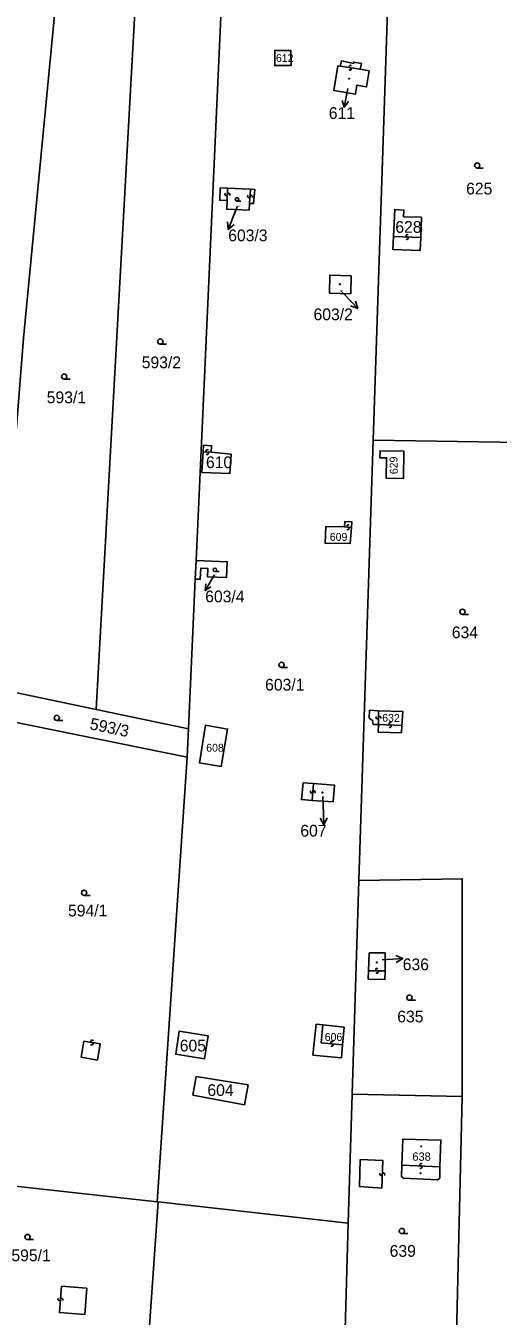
# Model space of a CAD drawing. Extents: x -600309 to -598967, y -1161267 to -1160292.
# Drawn here: x -599774.9 to -599706.6, y -1161067.8 to -1160881.2 of the extents above; entities that cross this region are included whole.
import ezdxf

# ---------------------------------------------------------------- set-up
doc = ezdxf.new("R2010")
doc.units = 0
for name, color, linetype in [('Level 1', 7, 'Continuous'), ('Level 13', 7, 'Continuous'), ('Level 3', 7, 'Continuous'), ('Level 4', 7, 'Continuous'), ('Level 5', 7, 'Continuous'), ('Level 57', 7, 'Continuous'), ('Level 60', 7, 'Continuous')]:
    doc.layers.add(name, color=color, linetype=linetype)

msp = doc.modelspace()

# ---------------------------------------------------------------- linework, layer by layer
at = {"layer": 'Level 1'}
for points in [[(-599770.39, -1160875.6), (-599775.26, -1160926.38), (-599779.3, -1160977.25)], [(-599759.03, -1160876.57), (-599764.77, -1160980.08)], [(-599746.71, -1160877.62), (-599746.74, -1160879.84), (-599749.72, -1160945.81), (-599750.3, -1160958.52)], [(-599722.62, -1160879.05), (-599724.68, -1160941.16)], [(-599738.92, -1160884.77), (-599736.62, -1160884.78), (-599736.57, -1160886.96), (-599738.92, -1160886.97), (-599738.92, -1160884.77)], [(-599729.45, -1160887.05), (-599729.27, -1160886.27), (-599727.5, -1160886.64), (-599727.51, -1160886.45), (-599726.4, -1160886.64), (-599726.58, -1160887.5)], [(-599726.58, -1160887.5), (-599725.28, -1160887.74), (-599725.64, -1160890.04), (-599727.05, -1160889.8), (-599727.26, -1160891.11), (-599730.38, -1160890.57), (-599729.8, -1160887), (-599729.45, -1160887.05)], [(-599745.82, -1160906.49), (-599746.89, -1160906.44), (-599746.81, -1160904.65), (-599745.74, -1160904.69)], [(-599745.74, -1160904.69), (-599742.42, -1160904.84)], [(-599742.42, -1160904.84), (-599741.82, -1160904.87), (-599741.98, -1160906.93), (-599742.57, -1160906.89)], [(-599742.57, -1160906.89), (-599742.65, -1160907.88), (-599745.88, -1160907.74), (-599745.82, -1160906.49)], [(-599721.73, -1160911.66), (-599721.57, -1160907.77), (-599720.24, -1160907.85), (-599720.3, -1160908.82), (-599717.71, -1160908.89), (-599717.81, -1160911.83)], [(-599717.81, -1160911.83), (-599717.91, -1160913.69), (-599721.85, -1160913.56), (-599721.73, -1160911.66)], [(-599730.98, -1160917.27), (-599727.88, -1160917.37), (-599727.94, -1160919.97), (-599731.02, -1160919.87), (-599730.98, -1160917.27)], [(-599749.27, -1160942.84), (-599749.21, -1160941.87), (-599748.06, -1160941.94), (-599748.11, -1160942.88)], [(-599724.68, -1160941.16), (-599726.76, -1161004.84)], [(-599694.2, -1160941.64), (-599724.68, -1160941.16)], [(-599748.11, -1160942.88), (-599745.24, -1160943.18), (-599745.43, -1160945.97), (-599749.47, -1160945.82), (-599749.27, -1160942.84)], [(-599723.7, -1160942.67), (-599720.25, -1160942.73), (-599720.32, -1160946.68), (-599722.81, -1160946.64), (-599722.76, -1160943.69), (-599723.71, -1160943.67), (-599723.7, -1160942.67)], [(-599727.83, -1160953.77), (-599728, -1160956.1), (-599731.64, -1160956.05), (-599731.53, -1160953.63), (-599728.84, -1160953.68)], [(-599728.84, -1160953.68), (-599728.78, -1160952.88), (-599727.79, -1160952.93), (-599727.83, -1160953.77)], [(-599750.3, -1160958.52), (-599750.42, -1160961.22)], [(-599750.3, -1160958.52), (-599745.8, -1160958.73), (-599745.9, -1160961.02), (-599748.66, -1160960.9), (-599748.59, -1160959.7), (-599749.63, -1160959.66), (-599749.7, -1160961.25), (-599750.42, -1160961.22)], [(-599750.42, -1160961.22), (-599751.4, -1160982.86)], [(-599777.81, -1160977.36), (-599764.77, -1160980.08)], [(-599764.77, -1160980.08), (-599751.4, -1160982.86)], [(-599723.94, -1160982.26), (-599724.69, -1160982.24), (-599724.81, -1160981.67), (-599725.25, -1160981.32), (-599725.22, -1160980.2), (-599723.91, -1160980.26)], [(-599723.91, -1160980.26), (-599720.38, -1160980.39), (-599720.54, -1160982.38)], [(-599751.59, -1160987), (-599777.25, -1160981.76)], [(-599751.59, -1160987), (-599751.4, -1160982.86)], [(-599748.94, -1160982.34), (-599745.74, -1160982.91), (-599746.67, -1160988.33), (-599749.83, -1160987.82), (-599748.94, -1160982.34)], [(-599720.54, -1160982.38), (-599720.61, -1160983.45), (-599723.97, -1160983.36), (-599723.94, -1160982.26)], [(-599751.59, -1160987), (-599755.95, -1161051.29)], [(-599733.52, -1160993.23), (-599735.07, -1160993.12), (-599734.83, -1160990.71), (-599733.32, -1160990.81)], [(-599733.52, -1160993.23), (-599730.49, -1160993.44), (-599730.31, -1160991.02), (-599733.32, -1160990.81)], [(-599726.76, -1161004.84), (-599727.72, -1161035.74)], [(-599711.82, -1161036.07), (-599711.8, -1161004.57), (-599726.76, -1161004.84)], [(-599725.35, -1161017.87), (-599725.26, -1161015.28), (-599722.94, -1161015.29), (-599722.95, -1161017.89)], [(-599722.95, -1161017.89), (-599722.99, -1161019.16), (-599725.4, -1161019.08), (-599725.35, -1161017.87)], [(-599729.11, -1161028.59), (-599729.28, -1161030.48), (-599733.4, -1161030.06), (-599732.92, -1161025.6), (-599731.96, -1161025.71)], [(-599731.96, -1161025.71), (-599728.87, -1161026.04), (-599729.11, -1161028.59)], [(-599752.74, -1161026.59), (-599748.55, -1161027.3), (-599749.08, -1161030.61), (-599753.24, -1161029.95), (-599752.74, -1161026.59)], [(-599750.3, -1161033.17), (-599742.79, -1161034.39), (-599743.29, -1161037.25), (-599750.76, -1161035.86), (-599750.3, -1161033.17)], [(-599727.72, -1161035.74), (-599728.29, -1161054.38)], [(-599711.82, -1161036.07), (-599727.72, -1161035.74)], [(-599712.62, -1161070.51), (-599711.82, -1161036.07)], [(-599720.55, -1161045.99), (-599720.42, -1161042.22), (-599714.89, -1161042.36), (-599715.03, -1161046.23)], [(-599715.03, -1161046.23), (-599715.05, -1161047.85), (-599715.37, -1161048.1), (-599720.29, -1161047.88), (-599720.6, -1161047.64), (-599720.55, -1161045.99)], [(-599755.95, -1161051.29), (-599781.78, -1161048.44)], [(-599755.77, -1161051.31), (-599759.22, -1161100.26)], [(-599755.95, -1161051.29), (-599755.77, -1161051.31)], [(-599755.77, -1161051.31), (-599728.29, -1161054.38)], [(-599728.29, -1161054.38), (-599728.72, -1161069.69)]]:
    msp.add_lwpolyline(points, dxfattribs=at)
at = {"layer": 'Level 13'}
for centre, start, end in [((-599728.05, -1160887.45), 208.2472, 80.8372), ((-599727.99, -1160887.09), 28.4616, 260.5596), ((-599745.96, -1160905.58), 124.6135, 357.2035), ((-599745.6, -1160905.6), 304.8279, 176.9259), ((-599742.68, -1160905.86), 122.9734, 355.5634), ((-599742.32, -1160905.89), 303.1878, 175.2858), ((-599719.76, -1160911.57), 34.6751, 267.2651), ((-599719.78, -1160911.93), 214.8895, 86.9875), ((-599748.68, -1160942.68), 35.3978, 267.4958), ((-599748.7, -1160943.04), 215.1833, 87.7733), ((-599728.32, -1160953.55), 32.2806, 264.3786), ((-599728.36, -1160953.91), 212.0662, 84.6562), ((-599724.11, -1160981.26), 126.5134, 358.6114), ((-599723.75, -1160981.26), 306.2989, 178.8889), ((-599722.23, -1160982.14), 35.1369, 267.7269), ((-599722.25, -1160982.5), 215.3514, 87.4494), ((-599733.6, -1160992), 122.4338, 355.0238), ((-599733.24, -1160992.04), 302.6483, 174.7463), ((-599724.15, -1161017.7), 36.6808, 269.2708), ((-599724.15, -1161018.06), 216.8953, 88.9933), ((-599765.39, -1161028.43), 207.3435, 79.9335), ((-599765.33, -1161028.07), 27.5579, 259.6559), ((-599730.64, -1161028.26), 31.7967, 264.3867), ((-599730.68, -1161028.62), 212.0112, 84.1092), ((-599717.78, -1161045.93), 34.6687, 267.2587), ((-599717.8, -1161046.29), 214.8832, 86.9812), ((-599723.56, -1161047.3), 124.8734, 357.4634), ((-599723.2, -1161047.32), 305.0878, 177.1858), ((-599770.11, -1161065.38), 123.02, 355.118), ((-599769.75, -1161065.41), 302.8056, 175.3956)]:
    msp.add_arc(centre, 0.184, start, end, dxfattribs=at)
at = {"layer": 'Level 3'}
for points in [[(-599729.45, -1160887.05), (-599726.58, -1160887.5)], [(-599745.74, -1160904.69), (-599745.82, -1160906.49)], [(-599742.42, -1160904.84), (-599742.57, -1160906.89)], [(-599717.81, -1160911.83), (-599721.73, -1160911.66)], [(-599749.27, -1160942.84), (-599748.11, -1160942.88)], [(-599728.84, -1160953.68), (-599727.83, -1160953.77)], [(-599723.94, -1160982.26), (-599723.91, -1160980.26)], [(-599720.54, -1160982.38), (-599723.94, -1160982.26)], [(-599733.32, -1160990.81), (-599733.52, -1160993.23)], [(-599722.95, -1161017.89), (-599725.35, -1161017.87)], [(-599729.11, -1161028.59), (-599732.2, -1161028.3), (-599731.96, -1161025.71)], [(-599766.54, -1161028.05), (-599764.17, -1161028.46), (-599764.58, -1161030.78), (-599766.94, -1161030.36), (-599766.54, -1161028.05)], [(-599726.58, -1161045.15), (-599723.3, -1161045.3), (-599723.46, -1161049.31), (-599726.67, -1161049.09), (-599726.58, -1161045.15)], [(-599715.03, -1161046.23), (-599720.55, -1161045.99)], [(-599769.78, -1161063.5), (-599766.13, -1161063.78), (-599766.38, -1161067.59), (-599770.07, -1161067.31), (-599769.78, -1161063.5)]]:
    msp.add_lwpolyline(points, dxfattribs=at)
at = {"layer": 'Level 5'}
for p, q in [((-599709.64, -1160901.78), (-599708.77, -1160901.78)), ((-599744.4, -1160906.57), (-599743.81, -1160906.57)), ((-599755.48, -1160927.25), (-599754.6, -1160927.25)), ((-599769.38, -1160932.31), (-599768.51, -1160932.31)), ((-599747.59, -1160960.14), (-599746.99, -1160960.14)), ((-599711.78, -1160966.34), (-599710.91, -1160966.34)), ((-599737.94, -1160974.02), (-599737.07, -1160974.02)), ((-599770.45, -1160981.68), (-599769.58, -1160981.68)), ((-599766.5, -1161006.97), (-599765.62, -1161006.97)), ((-599719.45, -1161022.14), (-599718.58, -1161022.14)), ((-599720.54, -1161055.89), (-599719.67, -1161055.89)), ((-599774.68, -1161056.76), (-599773.81, -1161056.76))]:
    msp.add_line(p, q, dxfattribs=at)
for centre, radius in [((-599728.17, -1160888.85), 0.0612), ((-599728.17, -1160888.85), 0.0354), ((-599709.64, -1160901.4), 0.375), ((-599744.4, -1160906.31), 0.255), ((-599729.51, -1160918.58), 0.0612), ((-599729.51, -1160918.58), 0.0354), ((-599755.48, -1160926.87), 0.375), ((-599769.38, -1160931.93), 0.375), ((-599747.59, -1160959.88), 0.255), ((-599711.78, -1160965.96), 0.375), ((-599737.94, -1160973.64), 0.375), ((-599770.45, -1160981.3), 0.375), ((-599732.03, -1160992.1), 0.0612), ((-599732.03, -1160992.1), 0.0354), ((-599766.5, -1161006.59), 0.375), ((-599724.18, -1161016.66), 0.0612), ((-599724.18, -1161016.66), 0.0354), ((-599719.45, -1161021.76), 0.375), ((-599717.73, -1161043.26), 0.0612), ((-599717.73, -1161043.26), 0.0354), ((-599717.84, -1161047.15), 0.0612), ((-599717.84, -1161047.15), 0.0354), ((-599774.68, -1161056.38), 0.375), ((-599720.54, -1161055.51), 0.375)]:
    msp.add_circle(centre, radius, dxfattribs=at)
at = {"layer": 'Level 57'}
for p, q in [((-599728.38, -1160890.3), (-599728.89, -1160892.98)), ((-599744.54, -1160907.89), (-599745.66, -1160910.67)), ((-599744.31, -1160907.31), (-599744.54, -1160907.89)), ((-599729.39, -1160919.52), (-599729, -1160919.92)), ((-599729, -1160919.92), (-599726.93, -1160922.09)), ((-599747.63, -1160960.63), (-599748.99, -1160962.89)), ((-599731.98, -1160992.68), (-599731.93, -1160993.77)), ((-599731.93, -1160993.77), (-599731.81, -1160996.77)), ((-599723.38, -1161016.3), (-599720.42, -1161016.1))]:
    msp.add_line(p, q, dxfattribs=at)
for points in [[(-599728.27, -1160892.17), (-599728.89, -1160892.98), (-599729.17, -1160892)], [(-599744.82, -1160909.93), (-599745.66, -1160910.67), (-599745.75, -1160909.55)], [(-599727.26, -1160921.02), (-599726.93, -1160922.09), (-599727.98, -1160921.71)], [(-599748.16, -1160962.36), (-599748.99, -1160962.89), (-599748.91, -1160961.91)], [(-599731.35, -1160995.75), (-599731.81, -1160996.77), (-599732.35, -1160995.79)], [(-599721.44, -1161015.67), (-599720.42, -1161016.1), (-599721.37, -1161016.66)]]:
    msp.add_lwpolyline(points, dxfattribs=at)
at = {"layer": 'Level 60'}
for points in [[(-599724.68, -1160941.16), (-599722.62, -1160879.05), (-599722.41, -1160863.39), (-599699.39, -1160863.35), (-599699.21, -1160864.94), (-599706.86, -1160865.27), (-599706.8, -1160867.85), (-599704.08, -1160867.65), (-599703.82, -1160872.16), (-599703.56, -1160876.72), (-599698.24, -1160876.32), (-599696.9, -1160891.08), (-599696.65, -1160893.67), (-599696.45, -1160896.09), (-599694.61, -1160917.33), (-599693.83, -1160917.97), (-599694.12, -1160934.16), (-599694.2, -1160941.64)], [(-599787.58, -1160952.82), (-599783.53, -1160920.47), (-599777.87, -1160874.77), (-599770.39, -1160875.6), (-599775.26, -1160926.38), (-599779.3, -1160977.25), (-599779.62, -1160981.23), (-599778.72, -1160981.46), (-599778.82, -1160991.22), (-599791.99, -1160989.44), (-599789.28, -1160967.04), (-599789.03, -1160964.79), (-599788.14, -1160957.74)], [(-599775.26, -1160926.38), (-599770.39, -1160875.6), (-599759.03, -1160876.57), (-599764.77, -1160980.08), (-599777.81, -1160977.36), (-599779.3, -1160977.25)], [(-599746.71, -1160877.62), (-599746.74, -1160879.84), (-599749.72, -1160945.81), (-599750.3, -1160958.52), (-599750.42, -1160961.22), (-599751.4, -1160982.86), (-599764.77, -1160980.08), (-599759.03, -1160876.57)], [(-599746.74, -1160879.84), (-599746.71, -1160877.62), (-599722.62, -1160879.05), (-599724.68, -1160941.16), (-599726.76, -1161004.84), (-599727.72, -1161035.74), (-599728.29, -1161054.38), (-599755.77, -1161051.31), (-599755.95, -1161051.29), (-599751.59, -1160987), (-599751.4, -1160982.86), (-599750.42, -1160961.22), (-599749.7, -1160961.25), (-599749.63, -1160959.66), (-599748.59, -1160959.7), (-599748.66, -1160960.9), (-599745.9, -1160961.02), (-599745.8, -1160958.73), (-599750.3, -1160958.52), (-599749.72, -1160945.81)], [(-599736.62, -1160884.78), (-599738.92, -1160884.77), (-599738.92, -1160886.97), (-599736.57, -1160886.96)], [(-599738.92, -1160884.77), (-599736.62, -1160884.78), (-599736.57, -1160886.96), (-599738.92, -1160886.97)], [(-599730.38, -1160890.57), (-599729.8, -1160887), (-599729.45, -1160887.05), (-599729.27, -1160886.27), (-599727.5, -1160886.64), (-599727.51, -1160886.45), (-599726.4, -1160886.64), (-599726.58, -1160887.5), (-599725.28, -1160887.74), (-599725.64, -1160890.04), (-599727.05, -1160889.8), (-599727.26, -1160891.11)], [(-599729.8, -1160887), (-599730.38, -1160890.57), (-599727.26, -1160891.11), (-599727.05, -1160889.8), (-599725.64, -1160890.04), (-599725.28, -1160887.74), (-599726.58, -1160887.5), (-599726.4, -1160886.64), (-599727.51, -1160886.45), (-599727.5, -1160886.64), (-599729.27, -1160886.27), (-599729.45, -1160887.05)], [(-599746.81, -1160904.65), (-599746.89, -1160906.44), (-599745.82, -1160906.49), (-599745.88, -1160907.74), (-599742.65, -1160907.88), (-599742.57, -1160906.89), (-599741.98, -1160906.93), (-599741.82, -1160904.87), (-599742.42, -1160904.84), (-599745.74, -1160904.69)], [(-599746.89, -1160906.44), (-599746.81, -1160904.65), (-599745.74, -1160904.69), (-599742.42, -1160904.84), (-599741.82, -1160904.87), (-599741.98, -1160906.93), (-599742.57, -1160906.89), (-599742.65, -1160907.88), (-599745.88, -1160907.74), (-599745.82, -1160906.49)], [(-599717.91, -1160913.69), (-599717.81, -1160911.83), (-599717.71, -1160908.89), (-599720.3, -1160908.82), (-599720.24, -1160907.85), (-599721.57, -1160907.77), (-599721.73, -1160911.66), (-599721.85, -1160913.56)], [(-599717.81, -1160911.83), (-599717.91, -1160913.69), (-599721.85, -1160913.56), (-599721.73, -1160911.66), (-599721.57, -1160907.77), (-599720.24, -1160907.85), (-599720.3, -1160908.82), (-599717.71, -1160908.89)], [(-599730.98, -1160917.27), (-599727.88, -1160917.37), (-599727.94, -1160919.97), (-599731.02, -1160919.87)], [(-599727.88, -1160917.37), (-599730.98, -1160917.27), (-599731.02, -1160919.87), (-599727.94, -1160919.97)], [(-599748.06, -1160941.94), (-599749.21, -1160941.87), (-599749.27, -1160942.84), (-599749.47, -1160945.82), (-599745.43, -1160945.97), (-599745.24, -1160943.18), (-599748.11, -1160942.88)], [(-599749.21, -1160941.87), (-599748.06, -1160941.94), (-599748.11, -1160942.88), (-599745.24, -1160943.18), (-599745.43, -1160945.97), (-599749.47, -1160945.82), (-599749.27, -1160942.84)], [(-599726.76, -1161004.84), (-599724.68, -1160941.16), (-599694.2, -1160941.64), (-599696.14, -1161006.72), (-599693.99, -1161022.68), (-599691.87, -1161042.6), (-599688.53, -1161055.51), (-599690.71, -1161083.7), (-599690.54, -1161088.37), (-599690.37, -1161094.28), (-599714.26, -1161094.16), (-599712.62, -1161070.51), (-599711.82, -1161036.07), (-599711.8, -1161004.57)], [(-599723.7, -1160942.67), (-599720.25, -1160942.73), (-599720.32, -1160946.68), (-599722.81, -1160946.64), (-599722.76, -1160943.69), (-599723.71, -1160943.67)], [(-599720.25, -1160942.73), (-599723.7, -1160942.67), (-599723.71, -1160943.67), (-599722.76, -1160943.69), (-599722.81, -1160946.64), (-599720.32, -1160946.68)], [(-599731.53, -1160953.63), (-599731.64, -1160956.05), (-599728, -1160956.1), (-599727.83, -1160953.77), (-599727.79, -1160952.93), (-599728.78, -1160952.88), (-599728.84, -1160953.68)], [(-599731.64, -1160956.05), (-599731.53, -1160953.63), (-599728.84, -1160953.68), (-599728.78, -1160952.88), (-599727.79, -1160952.93), (-599727.83, -1160953.77), (-599728, -1160956.1)], [(-599750.42, -1160961.22), (-599750.3, -1160958.52), (-599745.8, -1160958.73), (-599745.9, -1160961.02), (-599748.66, -1160960.9), (-599748.59, -1160959.7), (-599749.63, -1160959.66), (-599749.7, -1160961.25)], [(-599751.4, -1160982.86), (-599751.59, -1160987), (-599777.25, -1160981.76), (-599777.81, -1160977.36), (-599764.77, -1160980.08)], [(-599720.61, -1160983.45), (-599723.97, -1160983.36), (-599723.94, -1160982.26), (-599724.69, -1160982.24), (-599724.81, -1160981.67), (-599725.25, -1160981.32), (-599725.22, -1160980.2), (-599723.91, -1160980.26), (-599720.38, -1160980.39), (-599720.54, -1160982.38)], [(-599723.97, -1160983.36), (-599720.61, -1160983.45), (-599720.54, -1160982.38), (-599720.38, -1160980.39), (-599723.91, -1160980.26), (-599725.22, -1160980.2), (-599725.25, -1160981.32), (-599724.81, -1160981.67), (-599724.69, -1160982.24), (-599723.94, -1160982.26)], [(-599751.59, -1160987), (-599755.95, -1161051.29), (-599781.78, -1161048.44), (-599777.38, -1160991.9), (-599777.25, -1160981.76)], [(-599745.74, -1160982.91), (-599748.94, -1160982.34), (-599749.83, -1160987.82), (-599746.67, -1160988.33)], [(-599748.94, -1160982.34), (-599745.74, -1160982.91), (-599746.67, -1160988.33), (-599749.83, -1160987.82)], [(-599730.49, -1160993.44), (-599733.52, -1160993.23), (-599735.07, -1160993.12), (-599734.83, -1160990.71), (-599733.32, -1160990.81), (-599730.31, -1160991.02)], [(-599733.52, -1160993.23), (-599730.49, -1160993.44), (-599730.31, -1160991.02), (-599733.32, -1160990.81), (-599734.83, -1160990.71), (-599735.07, -1160993.12)], [(-599727.72, -1161035.74), (-599726.76, -1161004.84), (-599711.8, -1161004.57), (-599711.82, -1161036.07)], [(-599725.26, -1161015.28), (-599722.94, -1161015.29), (-599722.95, -1161017.89), (-599722.99, -1161019.16), (-599725.4, -1161019.08), (-599725.35, -1161017.87)], [(-599722.94, -1161015.29), (-599725.26, -1161015.28), (-599725.35, -1161017.87), (-599725.4, -1161019.08), (-599722.99, -1161019.16), (-599722.95, -1161017.89)], [(-599733.4, -1161030.06), (-599729.28, -1161030.48), (-599729.11, -1161028.59), (-599728.87, -1161026.04), (-599731.96, -1161025.71), (-599732.92, -1161025.6)], [(-599729.28, -1161030.48), (-599733.4, -1161030.06), (-599732.92, -1161025.6), (-599731.96, -1161025.71), (-599728.87, -1161026.04), (-599729.11, -1161028.59)], [(-599748.55, -1161027.3), (-599752.74, -1161026.59), (-599753.24, -1161029.95), (-599749.08, -1161030.61)], [(-599752.74, -1161026.59), (-599748.55, -1161027.3), (-599749.08, -1161030.61), (-599753.24, -1161029.95)], [(-599742.79, -1161034.39), (-599750.3, -1161033.17), (-599750.76, -1161035.86), (-599743.29, -1161037.25)], [(-599750.3, -1161033.17), (-599742.79, -1161034.39), (-599743.29, -1161037.25), (-599750.76, -1161035.86)], [(-599728.72, -1161069.69), (-599728.29, -1161054.38), (-599727.72, -1161035.74), (-599711.82, -1161036.07), (-599712.62, -1161070.51)], [(-599720.42, -1161042.22), (-599714.89, -1161042.36), (-599715.03, -1161046.23), (-599715.05, -1161047.85), (-599715.37, -1161048.1), (-599720.29, -1161047.88), (-599720.6, -1161047.64), (-599720.55, -1161045.99)], [(-599714.89, -1161042.36), (-599720.42, -1161042.22), (-599720.55, -1161045.99), (-599720.6, -1161047.64), (-599720.29, -1161047.88), (-599715.37, -1161048.1), (-599715.05, -1161047.85), (-599715.03, -1161046.23)], [(-599781.78, -1161048.44), (-599755.95, -1161051.29), (-599755.77, -1161051.31), (-599759.22, -1161100.26), (-599759.33, -1161101.76), (-599760.23, -1161101.69), (-599762.46, -1161132.23), (-599763.21, -1161132.16), (-599760.83, -1161101.64), (-599759.03, -1161076.31), (-599783.82, -1161073.89), (-599783.25, -1161067.75), (-599783.97, -1161065.26)], [(-599759.22, -1161100.26), (-599755.77, -1161051.31), (-599728.29, -1161054.38), (-599728.72, -1161069.69), (-599730.04, -1161104.87)]]:
    msp.add_lwpolyline(points, close=True, dxfattribs=at)

# ---------------------------------------------------------------- texts
at = {"layer": 'Level 4'}
for s, height, p in [('612', 1.14, (-599738.76, -1160886.44)), ('611', 0.1, (-599728.38, -1160890.3)), ('625', 1.7, (-599711.25, -1160905.6)), ('603/3', 0.1, (-599744.31, -1160907.31)), ('628', 1.7, (-599721.49, -1160911.15)), ('603/2', 0.1, (-599729.39, -1160919.52)), ('593/2', 1.7, (-599758.17, -1160930.73)), ('593/1', 1.7, (-599771.91, -1160935.79)), ('610', 1.7, (-599748.88, -1160945.18)), ('609', 1.14, (-599730.97, -1160955.7)), ('603/4', 0.1, (-599747.63, -1160960.63)), ('634', 1.7, (-599713.32, -1160969.78)), ('603/1', 1.7, (-599740.32, -1160977.35)), ('608', 1.14, (-599748.84, -1160986.19)), ('607', 0.1, (-599731.98, -1160992.68)), ('594/1', 1.7, (-599768.83, -1161010.01)), ('636', 0.1, (-599723.38, -1161016.3)), ('635', 1.7, (-599721.21, -1161025.34)), ('605', 1.7, (-599752.67, -1161029.54)), ('606', 1.14, (-599731.7, -1161028.02)), ('604', 1.7, (-599748.67, -1161035.98)), ('638', 1.2, (-599719.03, -1161045.35)), ('595/1', 1.7, (-599777.02, -1161059.88)), ('639', 1.7, (-599722.31, -1161059.24))]:
    msp.add_text(s, height=height, dxfattribs=at).set_placement(p)
for s, height, rotation, p in [('629', 1.14, 91.4996, (-599721.13, -1160946.04)), ('593/3', 1.7, 348.3, (-599765.78, -1160982.93)), ('632', 1.14, 359.2839, (-599723.39, -1160981.85))]:
    msp.add_text(s, height=height, rotation=rotation, dxfattribs=at).set_placement(p)
at = {"layer": 'Level 57'}
for s, p in [('611', (-599731.11, -1160894.68)), ('603/3', (-599745.66, -1160912.37)), ('603/2', (-599733.32, -1160923.79)), ('603/4', (-599748.99, -1160964.59)), ('607', (-599735.23, -1160998.47)), ('636', (-599720.42, -1161017.8))]:
    msp.add_text(s, height=1.7, dxfattribs=at).set_placement(p)

doc.saveas('drawing.dxf')
